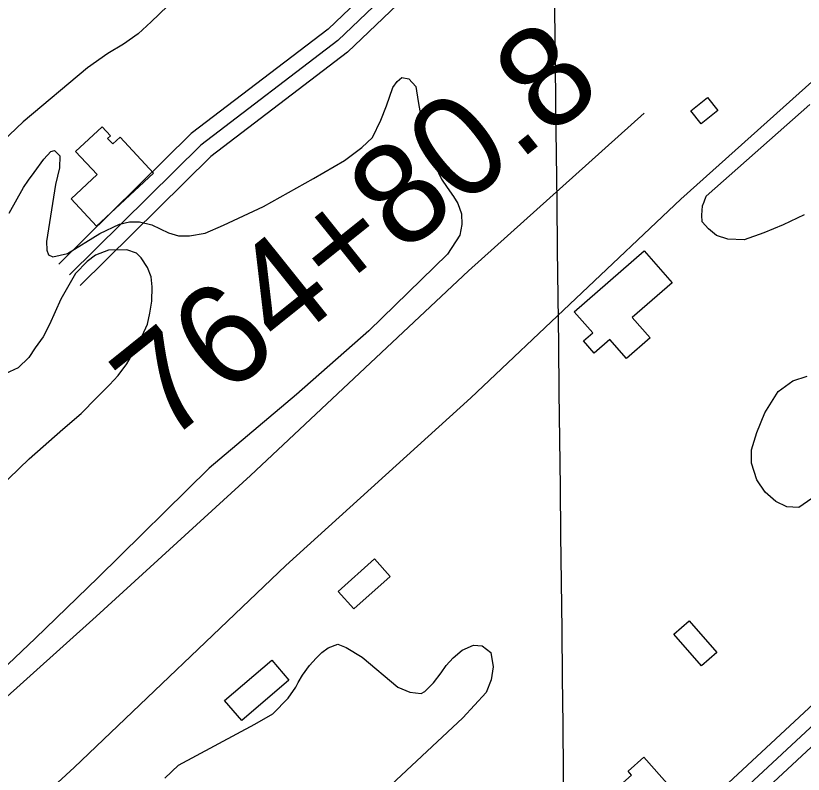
# Model space of a CAD drawing. Extents: x 3684037 to 3722149, y 433263 to 459021.
# Drawn here: x 3698136 to 3698921, y 452953 to 453708 of the extents above; entities that cross this region are included whole.
import ezdxf

# ---------------------------------------------------------------- set-up
doc = ezdxf.new("R2010")
doc.units = 0
for name, color, linetype in [('V-BLDG-OTLN', 7, 'Continuous'), ('V-GRID-MAJR', 7, 'Continuous'), ('V-RIVR-EDGE', 7, 'Continuous'), ('V-ROAD-CNTR', 7, 'Continuous'), ('V-SITE-VEGE', 7, 'Continuous'), ('V-SURV-IDEN', 7, 'Continuous'), ('V-TOPO-SHOR', 7, 'Continuous')]:
    doc.layers.add(name, color=color, linetype=linetype)

msp = doc.modelspace()

# ---------------------------------------------------------------- linework, layer by layer
at = {"layer": 'V-BLDG-OTLN'}
for points in [[(3698835.6010000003, 453613.344), (3698819.006, 453600.103), (3698808.612, 453613.12700000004), (3698825.205, 453626.369)], [(3698195.824, 453572.48600000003), (3698222.253, 453597.13800000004), (3698230.5640000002, 453588.227), (3698227.699, 453585.556), (3698232.815, 453580.072), (3698240.036, 453586.806), (3698273.4020000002, 453551.027), (3698216.7120000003, 453498.16000000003), (3698191.302, 453525.407), (3698217.205, 453549.563)], [(3698750.3140000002, 453407.16500000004), (3698767.98, 453386.925), (3698744.6, 453366.515), (3698728.015, 453385.512), (3698712.258, 453371.76), (3698701.596, 453383.974), (3698710.865, 453392.063), (3698692.542, 453413.05700000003), (3698762.11, 453473.781), (3698790.012, 453441.818)], [(3698509.043, 453149.547), (3698473.025, 453117.113), (3698457.352, 453134.51900000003), (3698493.372, 453166.951)], [(3698806.98, 453105.401), (3698834.485, 453073.786), (3698819.143, 453060.43700000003), (3698791.6380000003, 453092.054)], [(3698408.2490000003, 453046.289), (3698361.345, 453006.07300000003), (3698344.245, 453026.016), (3698391.148, 453066.235)], [(3698797.502, 452929.086), (3698767.441, 452902.62), (3698735.241, 452939.195), (3698749.448, 452951.704), (3698746.0810000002, 452955.528), (3698761.932, 452969.487)]]:
    msp.add_lwpolyline(points, close=True, dxfattribs=at)
at = {"layer": 'V-GRID-MAJR'}
msp.add_spline([(3698844.6580000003, 438800.61600000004), (3698775.0530000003, 444857.971), (3698705.414, 450918.412), (3698635.774, 456978.859), (3698635.739, 456981.935)], degree=3, dxfattribs=at)
at = {"layer": 'V-RIVR-EDGE'}
msp.add_spline([(3696491.0066779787, 456956.9782063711), (3696499.4553224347, 456945.34199248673), (3696522.4302687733, 456915.3618167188), (3696551.057358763, 456881.7283366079), (3696592.6032057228, 456839.5711462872), (3696607.93216852, 456824.5715595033), (3696661.559041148, 456762.16600619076), (3696696.2616399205, 456732.5612011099), (3696736.594384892, 456690.40701044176), (3696782.990640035, 456647.42908685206), (3696798.7219703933, 456631.6197655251), (3696862.8763919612, 456574.8493578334), (3696899.5948280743, 456542.81334935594), (3696931.075486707, 456518.47331862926), (3696942.360776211, 456503.48373068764), (3696952.4489618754, 456494.96701966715), (3696962.1357798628, 456487.66441051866), (3696987.164559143, 456470.6189898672), (3697014.6145429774, 456451.545733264), (3697061.0397947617, 456420.29446222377), (3697092.51945351, 456395.55006416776), (3697134.0832983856, 456360.6714857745), (3697166.7750592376, 456335.519720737), (3697185.733329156, 456316.4674617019), (3697201.4586602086, 456298.23193639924), (3697211.533847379, 456284.4584500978), (3697233.704058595, 456256.0977434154), (3697255.8822688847, 456230.97197536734), (3697279.2685817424, 456203.8213710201), (3697316.3743871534, 456164.9101180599), (3697353.4751931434, 456123.97702845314), (3697376.86850519, 456099.65699541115), (3697406.3293269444, 456076.1306987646), (3697430.1420045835, 456057.8751757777), (3697450.3283747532, 456044.8854270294), (3697520.1299405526, 455982.43987834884), (3697544.344985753, 455963.3746208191), (3697581.899153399, 455942.25453046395), (3697614.612911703, 455925.99884667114), (3697632.779444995, 455913.8228320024), (3697662.244266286, 455891.9140046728), (3697710.2559909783, 455848.12334688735), (3697757.449982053, 455800.69538290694), (3697792.142581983, 455767.04690453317), (3697833.29506034, 455729.3387547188), (3697868.395027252, 455696.90237844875), (3697895.83401236, 455673.381081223), (3697933.746552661, 455633.6590938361), (3697972.883193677, 455598.38214741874), (3698039.4588198, 455539.58390377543), (3698090.2921168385, 455492.14694083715), (3698135.875637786, 455447.553547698), (3698177.0201170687, 455406.6104592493), (3698217.7442308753, 455359.1984934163), (3698254.447668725, 455321.09697499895), (3698281.4702878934, 455292.72426970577), (3698316.178885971, 455265.5456686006), (3698357.3633606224, 455240.777273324), (3698381.983773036, 455222.11538323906), (3698407.7962898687, 455194.9587795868), (3698430.7672366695, 455163.3611345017), (3698450.9326092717, 455141.8796718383), (3698487.6610442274, 455113.8873366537), (3698517.5282330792, 455091.1687747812), (3698534.0722976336, 455076.97492300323), (3698556.2445086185, 455049.42295097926), (3698582.455393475, 455019.83914346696), (3698614.723789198, 454987.00539905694), (3698657.084370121, 454947.27241294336), (3698691.372602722, 454913.62493445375), (3698717.995853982, 454887.2750656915), (3698807.162056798, 454806.5849927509), (3698837.4136152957, 454775.7780844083), (3698881.4006644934, 454739.68040472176), (3698910.451119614, 454713.7289039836), (3698949.181393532, 454677.64422279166), (3698989.1137707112, 454637.1085013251), (3699039.143332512, 454591.69537480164), (3699066.5693191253, 454562.917302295), (3699088.766527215, 454545.4745135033), (3699187.2341784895, 454465.1658105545), (3699228.3926561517, 454429.8838647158), (3699268.3360320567, 454393.79618387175), (3699300.603427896, 454360.55807213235), (3699328.8351495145, 454330.56489786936), (3699382.5040172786, 454285.142772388), (3699427.287802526, 454244.19068498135), (3699474.48879279, 454199.59329230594), (3699500.2963102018, 454170.41485200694), (3699532.5687054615, 454139.1985769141), (3699563.239629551, 454114.45617862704), (3699588.663777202, 454093.7704521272), (3699608.428782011, 454073.9074586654), (3699636.654504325, 454041.4880804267), (3699659.2350821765, 454015.55257783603), (3699675.77214754, 453998.528154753), (3699726.9888143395, 453942.59847801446), (3699768.9330293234, 453898.0140838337), (3699807.6453053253, 453854.6507907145), (3699829.4391459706, 453837.6133691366), (3699865.7672131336, 453811.2395031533), (3699885.1338499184, 453793.8037135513), (3699924.6848571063, 453762.56944054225), (3699939.62745049, 453754.8494655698), (3699950.948735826, 453754.4171014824), (3699975.596145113, 453746.67312928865), (3700001.8420259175, 453731.24217830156), (3700023.635866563, 453714.20475672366), (3700032.9033189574, 453700.8376375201), (3700036.1082610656, 453688.6986185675), (3700042.150773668, 453679.3831717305), (3700052.6343277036, 453667.2261548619), (3700065.938454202, 453651.0184655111), (3700072.3773350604, 453638.4670801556), (3700079.629949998, 453627.93553167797), (3700095.3492817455, 453607.27380239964), (3700141.3091732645, 453551.3571241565), (3700161.453548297, 453521.3839475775), (3700185.6415966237, 453491.4007721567), (3700219.917830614, 453452.90088571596), (3700237.248632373, 453429.80895292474), (3700255.39016856, 453407.52375502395), (3700340.916065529, 453326.4383137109), (3700393.3708314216, 453280.6148205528), (3700435.7384115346, 453243.7124057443), (3700480.938562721, 453207.6117264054), (3700509.197281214, 453188.53647003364), (3700535.03679492, 453172.29778427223), (3700559.2598391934, 453156.4674653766), (3700600.4423140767, 453130.8903354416), (3700613.7624387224, 453121.1525233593), (3700623.455256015, 453116.2761181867), (3700639.1865863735, 453100.46679686), (3700647.6543030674, 453090.74098338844), (3700674.707918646, 453074.9036653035), (3700691.2519831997, 453060.70981352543), (3700727.5790504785, 453033.93158021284), (3700758.2489746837, 453008.7848145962), (3700801.439287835, 452977.5415426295), (3700837.365987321, 452952.38177851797), (3700871.669218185, 452924.799809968), (3700903.9536120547, 452898.43594282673), (3700927.768289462, 452880.9891544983), (3700958.443213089, 452857.86422552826), (3701015.3360207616, 452807.98606035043), (3701048.4261496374, 452780.40709145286), (3701075.4757656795, 452762.9523040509), (3701104.946586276, 452743.4696806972), (3701127.1557929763, 452730.87929985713), (3701156.6316129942, 452713.41851315), (3701182.871494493, 452695.56135818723), (3701204.6743340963, 452682.16324257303), (3701235.3672556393, 452666.31692552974), (3701255.5556255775, 452654.1359114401), (3701285.8311812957, 452633.033819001), (3701312.859799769, 452607.08731768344), (3701321.333515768, 452599.7877081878), (3701332.231435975, 452591.673364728), (3701350.392969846, 452577.47551341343), (3701370.5693411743, 452560.4420913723), (3701389.1312428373, 452544.6257708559), (3701408.9142455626, 452532.0413893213), (3701434.3563911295, 452518.634274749), (3701456.1762287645, 452512.1104037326), (3701467.0801482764, 452506.42226424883), (3701486.0474171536, 452491.0093111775), (3701499.7739088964, 452482.0792338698), (3701518.7451773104, 452468.2837501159), (3701537.71544584, 452454.0838990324), (3701554.2585105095, 452439.48567992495), (3701575.2446163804, 452422.8546254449), (3701592.1970478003, 452410.2772430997), (3701622.4676040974, 452387.15331401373), (3701647.0880165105, 452368.4914239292), (3701696.317842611, 452326.71960313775), (3701727.7935018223, 452300.357735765), (3701754.024384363, 452278.86127483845), (3701780.661634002, 452258.17254868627), (3701815.378231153, 452234.2288862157), (3701863.8053219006, 452194.88526916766), (3701890.44757096, 452176.218379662), (3701916.696451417, 452162.0005306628), (3701938.8906598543, 452143.34463988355), (3701962.310968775, 452129.94252473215), (3701986.9333809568, 452112.0893693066), (3702011.9511615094, 452090.59590803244), (3702032.9382672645, 452074.3692208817), (3702051.095801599, 452058.5539002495), (3702109.1967118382, 452006.6508987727), (3702158.0431681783, 451973.371791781), (3702192.7467668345, 451944.17135402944), (3702212.10640443, 451923.9049931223), (3702228.247101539, 451910.1165085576), (3702239.5593879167, 451906.04483850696), (3702258.9380233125, 451893.4614568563), (3702276.687190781, 451876.0296667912), (3702294.847724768, 451861.42744814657), (3702325.5246481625, 451839.1112538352), (3702353.7743676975, 451816.39669149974), (3702388.483965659, 451789.6224577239), (3702409.064704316, 451772.5880357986), (3702442.5552009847, 451743.3905976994), (3702493.39949675, 451700.4016753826), (3702516.7968083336, 451677.69911165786), (3702543.8364255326, 451656.2006509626), (3702589.0475754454, 451624.5480122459), (3702615.684825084, 451603.85928609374), (3702648.3745861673, 451577.8987863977), (3702681.062347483, 451551.12955204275), (3702714.149476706, 451522.33748115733), (3702744.8174011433, 451496.3819808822), (3702761.7588338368, 451479.35655791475), (3702791.6060250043, 451448.55064945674), (3702806.5166220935, 451427.89091994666), (3702821.8335862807, 451408.0389252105), (3702843.21206087, 451386.5544628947), (3702872.263515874, 451361.0073294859), (3702910.596421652, 451327.7542194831), (3702933.1799991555, 451303.03181888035), (3702957.778414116, 451275.47384755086), (3702989.2290762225, 451239.0027969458), (3703050.153558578, 451184.26222497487), (3703086.0452621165, 451144.94960433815), (3703114.6773515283, 451113.3379608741), (3703144.518543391, 451080.1058484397), (3703160.6482417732, 451061.86932325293), (3703177.999041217, 451046.86473704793), (3703202.5984560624, 451019.7111330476), (3703240.509996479, 450979.5847783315), (3703264.7150428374, 450956.4758475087), (3703289.7208247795, 450930.1299782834), (3703316.7444438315, 450902.16164031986), (3703339.7353883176, 450878.65134182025), (3703374.4159896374, 450840.15045549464), (3703418.3640433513, 450788.2824499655), (3703459.0831577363, 450738.84864748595), (3703496.187963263, 450699.53302719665), (3703592.575784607, 450595.7760185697), (3703613.158523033, 450579.5503313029), (3703630.899691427, 450558.88360260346), (3703650.2393313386, 450530.52989511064), (3703671.586809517, 450496.5100455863), (3703693.352653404, 450468.15033878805), (3703725.2106824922, 450432.8913902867), (3703758.289812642, 450400.86438076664), (3703788.550370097, 450373.69677838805), (3703807.1002731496, 450353.02804992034), (3703820.4073993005, 450338.03346255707), (3703842.9809779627, 450309.2673886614), (3703868.3731293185, 450275.64190762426), (3703879.2420528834, 450255.8009116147), (3703887.6787731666, 450233.5397109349), (3703893.7202858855, 450223.8198967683), (3703916.28986501, 450193.4363535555), (3703936.039871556, 450167.5078501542), (3703950.9524684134, 450147.6568553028), (3704020.6940411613, 450060.94926686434), (3704036.820739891, 450041.49963968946), (3704044.070355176, 450029.75498922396), (3704061.808523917, 450007.87515853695), (3704081.1651618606, 449986.39569564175), (3704102.92200679, 449954.39668287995), (3704113.3945620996, 449937.79162538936), (3704138.3803463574, 449903.35840957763), (3704157.732984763, 449880.2614773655), (3704175.4551553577, 449851.91176940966), (3704189.1496508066, 449830.04193756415), (3704204.878981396, 449813.42388157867), (3704221.8114151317, 449792.75915264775), (3704273.774823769, 449711.7567017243), (3704281.4058090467, 449690.7106028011), (3704297.1151419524, 449666.00520022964), (3704324.09976552, 449622.26653642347), (3704340.627831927, 449601.60280737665), (3704382.924420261, 449535.9903121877), (3704402.6664277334, 449506.826870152), (3704415.9505565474, 449482.5318342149), (3704431.6638889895, 449459.4439009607), (3704449.4010578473, 449437.1597029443), (3704471.9796359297, 449410.4154656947), (3704491.3402734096, 449390.5534721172), (3704521.1754659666, 449354.89515570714), (3704545.7648819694, 449323.6978784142), (3704553.8142329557, 449308.3119222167), (3704563.0746861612, 449292.1142317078), (3704576.7711813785, 449271.05313452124), (3704594.8967194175, 449242.2980593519), (3704618.6604027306, 449204.22853722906), (3704654.934476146, 449156.0188354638), (3704685.1530384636, 449111.86780525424), (3704709.720457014, 449071.77444671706), (3704733.889507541, 449034.1082920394), (3704765.7155403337, 448985.9095890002), (3704789.8765917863, 448945.00849568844), (3704815.2567445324, 448906.53060670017), (3704829.3476082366, 448881.4248363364), (3704849.8933509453, 448850.23755788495), (3704868.8256238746, 448820.6717482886), (3704884.953322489, 448801.6264884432), (3704901.0770215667, 448780.96375928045), (3704913.9707814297, 448762.33086583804), (3704925.642440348, 448740.0616660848), (3704932.4836887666, 448726.70054618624), (3704949.8014920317, 448698.35183811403), (3704967.554659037, 448682.53751736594), (3704988.148396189, 448670.75987072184), (3705014.802643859, 448656.9453891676), (3705046.3013004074, 448639.88397036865), (3705064.055467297, 448624.4740169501), (3705092.2811896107, 448592.0546387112), (3705105.1749494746, 448573.4217452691), (3705120.492913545, 448553.97411786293), (3705145.891064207, 448522.77484080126), (3705180.1662983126, 448483.87058703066), (3705197.4961001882, 448460.3742869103), (3705228.523397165, 448416.22125693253), (3705268.8351445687, 448365.5753523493), (3705295.835766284, 448328.3065658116), (3705331.703472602, 448279.2891292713), (3705359.5048299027, 448238.78340433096), (3705380.039573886, 448203.148085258), (3705402.1547914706, 448152.54717546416), (3705422.2481724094, 448101.95126509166), (3705439.5479777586, 448066.3239450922), (3705459.2609885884, 448025.4338505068)], degree=3, dxfattribs=at)
at = {"layer": 'V-ROAD-CNTR'}
for points in [[(3698765.2034306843, 453997.73397860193), (3698447.2000666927, 453694.4505851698), (3698310.7433396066, 453590.34879337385), (3698179.1356028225, 453460.5120530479)], [(3698775.55540998, 453986.87900031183), (3698456.9550471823, 453683.02560801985), (3698320.599319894, 453579.00081606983), (3698189.6695817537, 453449.83407440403)], [(3698785.907389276, 453976.02402202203), (3698466.710027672, 453671.60063086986), (3698330.4553001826, 453567.6528387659), (3698200.203560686, 453439.1560957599)], [(3699326.166308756, 453393.14418778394), (3699131.8086974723, 453225.97552212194), (3698959.1090428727, 453048.75187657), (3698097.342766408, 452248.7834765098)], [(3699335.947289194, 453381.7722105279), (3699142.090676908, 453215.0335440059), (3698969.59002191, 453038.01389804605), (3698107.5477459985, 452237.7904984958)], [(3699345.7282696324, 453370.4002332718), (3699152.3726563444, 453204.09156588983), (3698980.071000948, 453027.2759195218), (3698117.7527255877, 452226.7975204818)]]:
    msp.add_lwpolyline(points, dxfattribs=at)
at = {"layer": 'V-SITE-VEGE'}
for points in [[(3698295.705, 453725.51900000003), (3698270.961, 453701.518), (3698258.077, 453689.648), (3698243.383, 453679.322), (3698227.916, 453670.028), (3698207.5530000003, 453655.831), (3698143.627, 453602.14900000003), (3698068.3710000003, 453531.18200000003)], [(3698259.486, 453502.68), (3698271.608, 453499.592), (3698288.375, 453491.608), (3698298.179, 453488.776), (3698309.267, 453488.784), (3698324.739, 453491.373), (3698343.045, 453499.379), (3698383.005, 453517.972), (3698432.759, 453545.60000000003), (3698463.696, 453563.67100000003), (3698480.965, 453576.57800000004), (3698491.5330000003, 453586.642), (3698499.774, 453603.667), (3698505.4390000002, 453618.11100000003), (3698511.875, 453636.427), (3698516.254, 453642.362), (3698520.637, 453646.232), (3698527.858, 453644.94800000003), (3698534.825, 453637.215), (3698537.156, 453622.257), (3698539.745, 453607.302), (3698545.1780000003, 453578.681), (3698553.9620000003, 453558.314), (3698560.157, 453545.166), (3698565.836, 453536.658), (3698572.291, 453527.639), (3698576.42, 453520.67600000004), (3698580.037, 453510.62), (3698580.561, 453500.04600000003), (3698578.503, 453489.21400000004), (3698566.137, 453470.381), (3698487.789, 453393.995), (3698415.878, 453330.509), (3698328.758, 453257.211), (3698218.1920000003, 453148.568), (3698155.562, 453087.667), (3698101.44, 453036.57)], [(3698921.619, 453509.58), (3698900.578, 453499.434), (3698881.4820000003, 453491.625), (3698861.61, 453484.596), (3698845.63, 453485.36600000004), (3698834.325, 453488.86600000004), (3698826.1350000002, 453495.487), (3698819.895, 453502.498), (3698819.4990000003, 453509.125), (3698820.274, 453518.48), (3698821.83, 453522.378), (3698823.778, 453528.227), (3698927.003, 453619.496)], [(3698129.504, 453511.105), (3698143.93, 453536.904), (3698148.824, 453544.12700000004), (3698154.4930000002, 453551.61100000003), (3698164.0270000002, 453565.027), (3698171.244, 453572.511), (3698174.853, 453573.545), (3698180.0130000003, 453568.132), (3698179.764, 453556.27), (3698175.9050000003, 453539.761), (3698166.6580000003, 453483.01900000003), (3698167.179, 453474.25200000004), (3698168.7290000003, 453469.61100000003), (3698173.116, 453467.809), (3698187.812, 453471.169), (3698220.035, 453491.049), (3698239.373, 453500.34500000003), (3698249.4280000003, 453502.414), (3698259.486, 453502.68)], [(3698098.745, 453217.865), (3698149.517, 453266.64), (3698183.024, 453296.059), (3698201.325, 453311.802), (3698216.529, 453327.28500000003), (3698229.415, 453340.188), (3698238.179, 453349.477), (3698246.94, 453361.091), (3698258.532, 453380.95300000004), (3698267.289, 453400.558), (3698269.8570000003, 453411.65), (3698271.657, 453423.515), (3698271.9050000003, 453437.697), (3698271.127, 453447.755), (3698267.508, 453457.036), (3698261.057, 453466.576), (3698256.4080000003, 453471.473), (3698246.8680000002, 453474.819), (3698228.559, 453474.291), (3698215.665, 453469.384), (3698207.418, 453463.188), (3698195.8200000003, 453451.06), (3698181.136, 453425.52), (3698169.804, 453400.239), (3698163.365, 453388.115), (3698155.636, 453377.021), (3698149.1950000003, 453367.473), (3698138.627, 453357.151), (3698125.737, 453351.212)], [(3698941.028, 453235.471), (3698916.0810000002, 453218.297), (3698904.383, 453218.809), (3698893.197, 453224.26300000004), (3698882.793, 453233.356), (3698874.2060000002, 453245.57), (3698868.995, 453262.204), (3698868.987, 453275.723), (3698874.435, 453292.887), (3698882.221, 453312.39), (3698895.468, 453333.718), (3698910.279, 453344.386), (3698924.576, 453348.816)], [(3698284.611, 452948.805), (3698298.22, 452961.65), (3698374.434, 453002.542), (3698392.321, 453012.66500000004), (3698407.483, 453028.23600000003), (3698415.257, 453039.134), (3698417.588, 453043.803), (3698421.862, 453051.196), (3698428.858, 453060.92600000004), (3698435.465, 453068.322), (3698440.906, 453073.771), (3698447.517, 453078.443), (3698456.852, 453081.949), (3698465.41, 453078.842), (3698481.366, 453069.129), (3698516.7830000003, 453039.199), (3698528.845, 453034.151), (3698540.128, 453032.99)], [(3698540.128, 453032.99), (3698543.628, 453034.93700000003), (3698552.1780000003, 453043.50200000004), (3698559.952, 453053.619), (3698565.005, 453061.012), (3698572.003, 453068.41000000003), (3698580.944, 453076.194), (3698592.221, 453081.259), (3698600.779, 453080.487), (3698609.342, 453073.88), (3698611.685, 453059.487), (3698609.747, 453046.65), (3698604.699, 453033.811), (3698581.407, 453008.87)], [(3698581.407, 453008.87), (3698352.039, 452794.387), (3698147.932, 452616.87700000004), (3698112.161, 452590.01300000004)]]:
    msp.add_lwpolyline(points, dxfattribs=at)
at = {"layer": 'V-TOPO-SHOR'}
for points in [[(3698965.256, 453699.509), (3698959.812, 453693.537), (3698959.292, 453692.239), (3698959.552, 453690.938), (3698962.1550000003, 453687.30100000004), (3698964.4960000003, 453683.664), (3698966.056, 453680.287), (3698966.319, 453678.98600000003), (3698965.02, 453675.867), (3698963.9820000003, 453674.306), (3698954.631, 453664.943), (3698798.77, 453525.009), (3698589.4050000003, 453327.338), (3698405.23, 453160.355), (3698194.306, 452959.305), (3698010.134, 452790.5), (3697845.7060000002, 452636.005), (3697657.892, 452468.239), (3697492.946, 452310.363), (3697449.648, 452267.824)], [(3698762.2970000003, 453610.753), (3698586.998, 453453.92100000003), (3698369.955, 453250.102), (3698216.181, 453109.634), (3698018.842, 452932.552), (3697871.812, 452795.2), (3697690.552, 452628.766), (3697549.227, 452495.83), (3697433.055, 452389.115), (3697377.566, 452340.604)]]:
    msp.add_lwpolyline(points, dxfattribs=at)

# ---------------------------------------------------------------- texts
at = {"layer": 'V-SURV-IDEN'}
msp.add_text('764+80.8', height=100.00000000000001, rotation=38.69813245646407, dxfattribs=at).set_placement((3698285.5702868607, 453280.76056229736))

doc.saveas('drawing.dxf')
